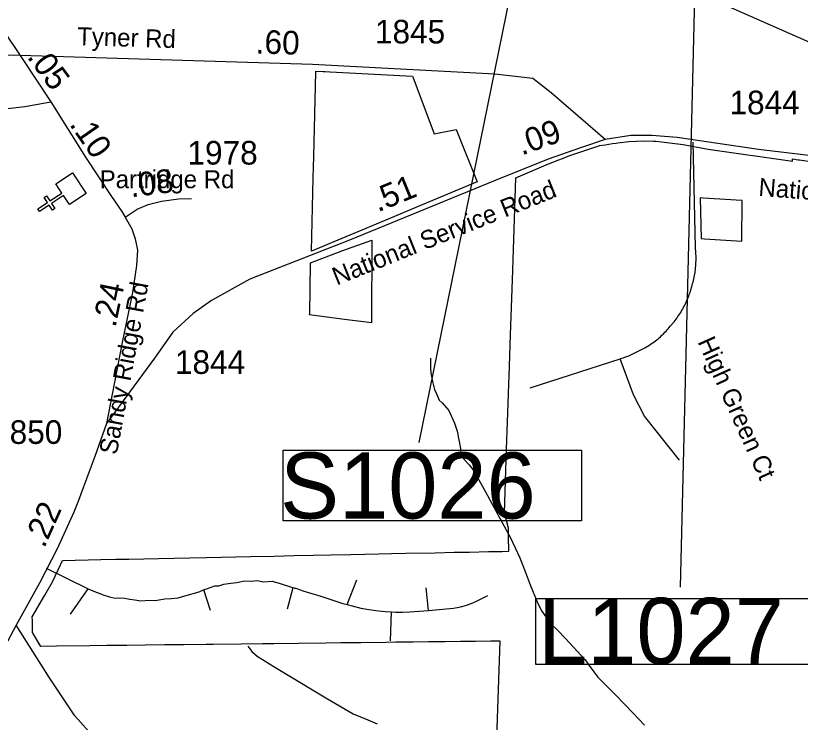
# Model space of a CAD drawing. Extents: x 1662474 to 1856135, y 779280 to 917889.
# Drawn here: x 1706360 to 1710514, y 848169 to 851910 of the extents above; entities that cross this region are included whole.
import ezdxf

# ---------------------------------------------------------------- set-up
doc = ezdxf.new("R2010")
doc.units = 0
for name, color, linetype in [('Default', 7, 'Continuous'), ('Exist Boundary Political City Limit New', 7, 'Continuous'), ('Exist Cultural Church CELL', 7, 'Continuous'), ('Exist Hydrographic Misc Water Feature', 7, 'Continuous'), ('Exist Road Non-System Type 51', 7, 'Continuous'), ('Exist Road Non-System Type 51 Label', 7, 'Continuous'), ('Exist Road Primary Interstate Structure Cantilever Sign Number Label', 7, 'Continuous'), ('Exist Road Primary Interstate Structure Ovrhead Sign CELL', 7, 'Continuous'), ('Exist Road Secondary Mileage Hundredths English Label', 7, 'Continuous'), ('Exist Road Secondary Mileage Tenths English Label', 7, 'Continuous'), ('Exist Road Secondary Type 41 Attributed', 7, 'Continuous'), ('Exist Road Secondary Type 51 Attributed', 7, 'Continuous'), ('Exist Road Secondary Type 51 Label', 7, 'Continuous'), ('Exist Road Secondary Type 51 Number Label', 7, 'Continuous'), ('Map Preparation Boundary City Limit Buffer Line', 7, 'Continuous')]:
    doc.layers.add(name, color=color, linetype=linetype)

msp = doc.modelspace()

# ---------------------------------------------------------------- linework, layer by layer
at = {"layer": 'Default'}
msp.add_lwpolyline([(1709999.4, 850943.7), (1709983.9, 850944.7), (1709989.6, 850730.1), (1710007, 850728.6), (1710203.6, 850716.5), (1710206.4, 850931.1), (1710204.1, 850931.2), (1709999.4, 850943.7)], dxfattribs=at)
at = {"layer": 'Exist Boundary Political City Limit New'}
for points in [[(1711009.2, 851572.6), (1709955.9, 852037.8), (1709628.4, 852168.8), (1707437.4, 853027.4), (1706332.2, 853436.4)], [(1707999, 851613.4), (1708023.9, 851612.1), (1708024.6, 851612.1), (1708461.2, 851589.1), (1708462.4, 851586.1), (1708575.9, 851284.4), (1708692.4, 851306.4), (1708702.4, 851281.4), (1708802.6, 851030.4), (1708491.1, 850898.9), (1708332.6, 850832.7), (1707925.6, 850663), (1707934.9, 851051.4), (1707937.6, 851164.8), (1707948.2, 851612.2), (1707948.4, 851616.1), (1707988.1, 851614), (1707999, 851613.4)], [(1708968.9, 849904.2), (1708970.9, 849964.4), (1708972.1, 849999.4), (1708979.6, 850219.5), (1708989.8, 850511.1), (1708993.2, 850617.4), (1709007.8, 851052), (1709180.6, 851125), (1709234.9, 851146.1), (1709255.6, 851154.2), (1709294.2, 851169.2), (1709367.8, 851193.9), (1709446.4, 851220.1), (1709450.8, 851221.6), (1709479.9, 851226.2), (1709519.6, 851232.6), (1709539.1, 851235.6), (1709547.1, 851236.5), (1709605.6, 851242.8), (1709686.9, 851246.5), (1709736.1, 851245.4), (1709751.2, 851245), (1709821.6, 851236.4), (1709893.4, 851227.6), (1710026.5, 851203.7), (1710472, 851140.2), (1710472.1, 851151.4), (1710502.2, 851147.3), (1710509.6, 851146.2), (1710790.9, 851102.8)], [(1708245.8, 850721.6), (1708242.9, 850282.9), (1708087.5, 850302.3), (1707916.1, 850325.9), (1707916.4, 850332.9), (1707920.9, 850595.9), (1707921.1, 850601.6), (1708091.4, 850666.1), (1708245.8, 850721.6)], [(1708905.2, 848035.4), (1708924.4, 848599.1), (1708875.4, 848598.6), (1708794.9, 848597.6), (1708714.4, 848596.7), (1708633.8, 848595.8), (1708545.8, 848594.8), (1708463.4, 848593.8), (1708371.4, 848592.8), (1708321.6, 848592.2), (1708186.4, 848590.6), (1708082.2, 848589.4), (1708002.6, 848588.4), (1707858.1, 848586.8), (1707726.4, 848585.2), (1707667.1, 848584.6), (1707553.2, 848583.2), (1707406.1, 848581.6), (1707367.8, 848581.1), (1707250.5, 848579.8), (1707149.8, 848578.6), (1707046.1, 848577.4), (1706948.1, 848576.2), (1706842.6, 848575.1), (1706753.2, 848574.1), (1706575.9, 848571.9), (1706494, 848571), (1706449.2, 848644.9), (1706448.4, 848706.4), (1706448.1, 848726.9), (1706514.2, 848841.8), (1706555.6, 848913.6), (1706598, 849003.4), (1706608.1, 849026.1), (1706811.2, 849030.3), (1706889.6, 849031.9), (1706958.6, 849033.4), (1707039.1, 849034.9), (1707116.8, 849036.6), (1707198.5, 849038.2), (1707281.6, 849039.9), (1707368.9, 849041.8), (1707369.9, 849041.8), (1707603, 849046.6), (1707728.1, 849049.2), (1707834.4, 849051.4), (1707934.6, 849053.4), (1708028.9, 849055.4), (1708133.9, 849057.6), (1708282.2, 849060.6), (1708349.6, 849062), (1708425.4, 849063.6), (1708580.2, 849066.8), (1708682, 849068.9), (1708762.5, 849070.6), (1708863.6, 849072.6), (1708935.9, 849074.1), (1708969.8, 849074.9), (1708969.4, 849150.7), (1708969.1, 849197.4), (1708947.8, 849278.3), (1708958.9, 849614.7), (1708968.9, 849904.2)]]:
    msp.add_lwpolyline(points, dxfattribs=at)
at = {"layer": 'Exist Cultural Church CELL'}
msp.add_lwpolyline([(1706645.1, 850910), (1706613.5, 850957.4), (1706550.1, 850915.3), (1706567.7, 850888.7), (1706554.4, 850879.8), (1706536.7, 850906.5), (1706486.6, 850873.3), (1706477.8, 850886.6), (1706527.9, 850919.9), (1706510.2, 850946.5), (1706523.5, 850955.4), (1706541.2, 850928.7), (1706604.7, 850970.8), (1706572.9, 851018.9), (1706661.6, 851077.7), (1706733.8, 850968.8)], close=True, dxfattribs=at)
at = {"layer": 'Exist Hydrographic Misc Water Feature'}
for points in [[(1708555.7, 850096.4), (1708555.3, 850046.4), (1708557.1, 850018.4), (1708567.1, 849974), (1708576.8, 849930.3), (1708588.7, 849903.8), (1708602.6, 849873.9), (1708618.4, 849859.6), (1708652.4, 849819.5), (1708683.8, 849753.3), (1708697.9, 849711.1), (1708715.3, 849618.9), (1708717.3, 849586.8), (1708735.1, 849561), (1708760.9, 849532.6), (1708784.8, 849500.9), (1708846.3, 849388.9), (1708979.2, 849145.7), (1709028.7, 849039.7), (1709056.5, 848967.7), (1709084, 848897.4), (1709123.5, 848797.3), (1709145.2, 848756.7), (1709191.1, 848692.5), (1709228.8, 848656.5), (1709270.7, 848612.1), (1709374.3, 848500), (1709404, 848457.6), (1709441.8, 848407.6), (1709499.5, 848350.7), (1709537.5, 848312.9), (1709629.1, 848216.7), (1709688.7, 848153.9)], [(1707588.8, 848571.8), (1707610.5, 848543.4), (1707638.6, 848519.8), (1707740.5, 848455.3), (1707784.2, 848429), (1708011.6, 848293.9), (1708147.4, 848213.2), (1708223.6, 848183), (1708273.3, 848160.6)]]:
    msp.add_lwpolyline(points, dxfattribs=at)
at = {"layer": 'Exist Road Non-System Type 51'}
for p, q in [((1709084.4, 849939.9), (1709560.6, 850092.7)), ((1708115.5, 848792.4), (1708166.6, 848923.9)), ((1706649.5, 848741.2), (1706743.9, 848875.9)), ((1707391.4, 848761.8), (1707356.4, 848871)), ((1707799.6, 848769.8), (1707828.6, 848882.5)), ((1708545.5, 848761.8), (1708533.4, 848880.9)), ((1708344.9, 848600.9), (1708349.9, 848753.9))]:
    msp.add_line(p, q, dxfattribs=at)
for points in [[(1709560.6, 850092.7), (1709605.6, 850109.8), (1709627.1, 850119.8), (1709648.1, 850130.2), (1709669.6, 850141), (1709690.6, 850152), (1709711.1, 850163.9), (1709719.5, 850169.1), (1709726.2, 850173.5), (1709733.1, 850178.5), (1709740.5, 850183.8), (1709746.8, 850188.8), (1709753.4, 850194), (1709760.4, 850199), (1709767, 850204.8), (1709773, 850210.2), (1709779.4, 850216.1), (1709791.4, 850227.6), (1709797.1, 850233.7), (1709803.4, 850239.9), (1709809, 850246), (1709814.5, 850252.5), (1709820.2, 850258.9), (1709825.5, 850265.4), (1709845.1, 850289), (1709855.9, 850302.7), (1709860.9, 850310), (1709866.1, 850316.9), (1709870.9, 850324.4), (1709875.9, 850331.5), (1709880.4, 850338.9), (1709885.1, 850346.5), (1709889.5, 850354.1), (1709893.8, 850361.8), (1709897.9, 850369.6), (1709901.9, 850377.2), (1709905.9, 850385.1), (1709909.5, 850393.2), (1709913.4, 850401.1), (1709920, 850417.4), (1709922.9, 850425.5), (1709926, 850433.6), (1709928.6, 850442), (1709931.9, 850450.4), (1709934.4, 850458.9), (1709939.1, 850475.4), (1709943.6, 850491.1), (1709946, 850499.5), (1709948.1, 850508.2), (1709953.6, 850533.6), (1709954.9, 850542.2), (1709956.5, 850550.9), (1709958.6, 850568), (1709960.9, 850594.8), (1709961.4, 850602.9), (1709961.8, 850612.1), (1709961.8, 850638.4), (1709961.1, 850647), (1709960.9, 850655.9), (1709958.6, 850682.2), (1709946.5, 851240.2)], [(1709874.6, 849557.5), (1709688.5, 849789.9), (1709630.8, 849902.7), (1709560.6, 850092.7)], [(1706520.9, 848985.1), (1706743.9, 848875.9), (1706746.9, 848874.4), (1706756.5, 848869.9), (1706759.4, 848868), (1706791.1, 848855.7), (1706823.4, 848844.7), (1706857.1, 848833.9), (1706887.2, 848826.6), (1706906.9, 848828.6), (1706935.4, 848825.4), (1706964, 848820.6), (1706991.1, 848817.4), (1707022.9, 848812.7), (1707067.4, 848815.9), (1707099.1, 848814.2), (1707149.9, 848822.2), (1707183.2, 848823.9), (1707219.9, 848828.6), (1707254.8, 848838.1), (1707331, 848860.4), (1707354.9, 848870.4), (1707356.4, 848871), (1707361.1, 848873.1)], [(1707356.4, 848871), (1707413.6, 848892.1), (1707435.9, 848892.1), (1707462.9, 848900.1), (1707499.4, 848906.4), (1707531.1, 848909.6), (1707570.9, 848917.5), (1707604.2, 848915.9), (1707640.8, 848919.1), (1707670.9, 848912.8), (1707718.6, 848915.9), (1707759.9, 848903.2), (1707820.9, 848884.6), (1707828.6, 848882.5), (1707838.6, 848879.9), (1707843.9, 848879.1), (1707862.9, 848873), (1707880.6, 848865.9), (1707975.1, 848837.4), (1708091.1, 848798.5), (1708115.5, 848792.4), (1708140.8, 848786.2), (1708186.6, 848774.1), (1708219, 848768.4), (1708267, 848760.7), (1708315.4, 848756.2), (1708349.9, 848753.9)], [(1708545.5, 848761.8), (1708658.1, 848770.7), (1708678, 848773), (1708698, 848776.4), (1708714.5, 848780.1), (1708741.2, 848788), (1708762.2, 848795.1), (1708783.2, 848802.9), (1708793.2, 848806.6), (1708859.4, 848839.7)], [(1708349.9, 848753.9), (1708369.9, 848752.9), (1708408.5, 848752.6), (1708447.1, 848754.4), (1708545.5, 848761.8)]]:
    msp.add_lwpolyline(points, dxfattribs=at)
at = {"layer": 'Exist Road Primary Interstate Structure Cantilever Sign Number Label'}
msp.add_line((1709954.5, 852053.4), (1709878.1, 848885.3), dxfattribs=at)
msp.add_lwpolyline([(1709112.8, 848824.8), (1710675.8, 848824.8), (1710675.8, 848475.9), (1709112.8, 848475.9)], close=True, dxfattribs=at)
at = {"layer": 'Exist Road Primary Interstate Structure Ovrhead Sign CELL'}
msp.add_line((1709053.4, 852390.6), (1708494.4, 849651.1), dxfattribs=at)
msp.add_lwpolyline([(1707775.8, 849610), (1709355.8, 849610), (1709355.8, 849235.8), (1707775.8, 849235.8)], close=True, dxfattribs=at)
at = {"layer": 'Exist Road Secondary Type 41 Attributed'}
for points in [[(1706384.1, 851698.4), (1706188.1, 851700.2), (1705862.9, 851708.1), (1705690.3, 851712.6), (1705666, 851698.9), (1705641.8, 851662.7), (1705635.7, 851559.8), (1705634.7, 851507.8)], [(1705634.7, 851507.8), (1705633.4, 851443.3), (1705624, 851319.2), (1705822.6, 851351.2), (1706211.5, 851405.3), (1706407.8, 851429.3), (1706546.4, 851453.5)]]:
    msp.add_lwpolyline(points, dxfattribs=at)
at = {"layer": 'Exist Road Secondary Type 51 Attributed'}
for points in [[(1705863.5, 852650.9), (1705908.5, 852525.4), (1705968.5, 852379.5), (1706069.6, 852184.9), (1706215.6, 851945.4), (1706384.1, 851698.4)], [(1706384.1, 851698.4), (1706546.4, 851453.5)], [(1709479.9, 851255), (1709195.3, 851501.9), (1709098, 851576.8), (1708897.2, 851599.2), (1707931.1, 851651.6), (1706384.1, 851698.4)], [(1706546.4, 851453.5), (1706729.4, 851160.2), (1706868.1, 850953.1), (1706922.7, 850872.4), (1706939.9, 850842.4)], [(1712145.2, 851024.2), (1711646.9, 851071.3), (1711193.1, 851099.1), (1710871.1, 851125), (1710588.6, 851166.7), (1710292.6, 851200.8), (1709862, 851265.6), (1709727.7, 851274.9), (1709616.6, 851274.9), (1709479.9, 851255)], [(1709479.9, 851255), (1709355, 851212.6), (1709179.5, 851149.5), (1708898.7, 851037.3), (1708126.6, 850721.6), (1707600.1, 850514.5), (1707396.6, 850402.3), (1707299.8, 850333.8), (1707191.3, 850234.2), (1707094.7, 850097.3), (1706841.7, 849750)], [(1706939.9, 850842.4), (1707003.4, 850885.6), (1707062.2, 850909.9), (1707132.5, 850928.6), (1707221.4, 850940.1), (1707290.3, 850941.5)], [(1706939.9, 850842.4), (1706975.7, 850781.9), (1706993.3, 850729.2), (1707004.3, 850667.7), (1706999.9, 850586.5), (1706977.9, 850443.8), (1706923, 850180.3), (1706841.7, 849750)], [(1706841.7, 849750), (1706779.2, 849576.5), (1706747.3, 849491.7), (1706692.1, 849343.2), (1706667.2, 849282), (1706580.2, 849088.2), (1706488.9, 848909.2), (1706363, 848683.5)], [(1706363, 848683.5), (1706256.4, 848486.6), (1706189.7, 848370), (1706160.4, 848326.7)], [(1708618.9, 846957.2), (1708538.6, 847017.1), (1708406.1, 847107.6), (1708263.5, 847194.3), (1708073.9, 847304.3), (1707884.3, 847444.9), (1707670.3, 847628.2), (1707523.5, 847732.1), (1707352.3, 847799.3), (1707058.8, 847915.4), (1706875.3, 848007.1), (1706777.5, 848086.5), (1706673.5, 848202.6), (1706539, 848404.3), (1706363, 848683.5)]]:
    msp.add_lwpolyline(points, dxfattribs=at)
at = {"layer": 'Map Preparation Boundary City Limit Buffer Line'}
for points in [[(1711009.2, 851572.6), (1709955.9, 852037.8), (1709628.4, 852168.8), (1707437.4, 853027.4), (1706332.2, 853436.4)], [(1707999, 851613.4), (1708023.9, 851612.1), (1708024.6, 851612.1), (1708461.2, 851589.1), (1708462.4, 851586.1), (1708575.9, 851284.4), (1708692.4, 851306.4), (1708702.4, 851281.4), (1708802.6, 851030.4), (1708491.1, 850898.9), (1708332.6, 850832.7), (1707925.6, 850663), (1707934.9, 851051.4), (1707937.6, 851164.8), (1707948.2, 851612.2), (1707948.4, 851616.1), (1707988.1, 851614), (1707999, 851613.4)], [(1708968.9, 849904.2), (1708970.9, 849964.4), (1708972.1, 849999.4), (1708979.6, 850219.5), (1708989.8, 850511.1), (1708993.2, 850617.4), (1709007.8, 851052), (1709180.6, 851125), (1709234.9, 851146.1), (1709255.6, 851154.2), (1709294.2, 851169.2), (1709367.8, 851193.9), (1709446.4, 851220.1), (1709450.8, 851221.6), (1709479.9, 851226.2), (1709519.6, 851232.6), (1709539.1, 851235.6), (1709547.1, 851236.5), (1709605.6, 851242.8), (1709686.9, 851246.5), (1709736.1, 851245.4), (1709751.2, 851245), (1709821.6, 851236.4), (1709893.4, 851227.6), (1710026.5, 851203.7), (1710472, 851140.2), (1710472.1, 851151.4), (1710502.2, 851147.3), (1710509.6, 851146.2), (1710790.9, 851102.8)], [(1709999.4, 850943.7), (1709983.9, 850944.7), (1709989.6, 850730.1), (1710007, 850728.6), (1710203.6, 850716.5), (1710206.4, 850931.1), (1710204.1, 850931.2), (1709999.4, 850943.7)], [(1708245.8, 850721.6), (1708242.9, 850282.9), (1708087.5, 850302.3), (1707916.1, 850325.9), (1707916.4, 850332.9), (1707920.9, 850595.9), (1707921.1, 850601.6), (1708091.4, 850666.1), (1708245.8, 850721.6)], [(1708905.2, 848035.4), (1708924.4, 848599.1), (1708875.4, 848598.6), (1708794.9, 848597.6), (1708714.4, 848596.7), (1708633.8, 848595.8), (1708545.8, 848594.8), (1708463.4, 848593.8), (1708371.4, 848592.8), (1708321.6, 848592.2), (1708186.4, 848590.6), (1708082.2, 848589.4), (1708002.6, 848588.4), (1707858.1, 848586.8), (1707726.4, 848585.2), (1707667.1, 848584.6), (1707553.2, 848583.2), (1707406.1, 848581.6), (1707367.8, 848581.1), (1707250.5, 848579.8), (1707149.8, 848578.6), (1707046.1, 848577.4), (1706948.1, 848576.2), (1706842.6, 848575.1), (1706753.2, 848574.1), (1706575.9, 848571.9), (1706494, 848571), (1706449.2, 848644.9), (1706448.4, 848706.4), (1706448.1, 848726.9), (1706514.2, 848841.8), (1706555.6, 848913.6), (1706598, 849003.4), (1706608.1, 849026.1), (1706811.2, 849030.3), (1706889.6, 849031.9), (1706958.6, 849033.4), (1707039.1, 849034.9), (1707116.8, 849036.6), (1707198.5, 849038.2), (1707281.6, 849039.9), (1707368.9, 849041.8), (1707369.9, 849041.8), (1707603, 849046.6), (1707728.1, 849049.2), (1707834.4, 849051.4), (1707934.6, 849053.4), (1708028.9, 849055.4), (1708133.9, 849057.6), (1708282.2, 849060.6), (1708349.6, 849062), (1708425.4, 849063.6), (1708580.2, 849066.8), (1708682, 849068.9), (1708762.5, 849070.6), (1708863.6, 849072.6), (1708935.9, 849074.1), (1708969.8, 849074.9), (1708969.4, 849150.7), (1708969.1, 849197.4), (1708947.8, 849278.3), (1708958.9, 849614.7), (1708968.9, 849904.2)]]:
    msp.add_lwpolyline(points, dxfattribs=at)

# ---------------------------------------------------------------- texts
at = {"layer": 'Exist Road Non-System Type 51 Label'}
msp.add_text('High Green Ct', height=95, rotation=294.1966, dxfattribs=at).set_placement((1709968.5, 850184))
at = {"layer": 'Exist Road Primary Interstate Structure Cantilever Sign Number Label'}
msp.add_text('L1027', height=350, dxfattribs=at).set_placement((1709125.4, 848478))
at = {"layer": 'Exist Road Primary Interstate Structure Ovrhead Sign CELL'}
msp.add_text('S1026', height=350, dxfattribs=at).set_placement((1707759.7, 849247.4))
at = {"layer": 'Exist Road Secondary Mileage Hundredths English Label'}
msp.add_text('.22', height=125, rotation=65.8155, dxfattribs=at).set_placement((1706511.2, 849087))
at = {"layer": 'Exist Road Secondary Mileage Tenths English Label'}
for s, rotation, p in [('.60', 358.268, (1707629.5, 851710)), ('.05', 306.2774, (1706417.2, 851691.2)), ('.09', 19.7865, (1709039.2, 851168.9)), ('.10', 304.7292, (1706641.4, 851334.1)), ('.08', 7.1645, (1706971.2, 850947.9)), ('.51', 22.2352, (1708277.8, 850868.3)), ('.24', 78.2239, (1706888.4, 850255.5))]:
    msp.add_text(s, height=125, rotation=rotation, dxfattribs=at).set_placement(p)
at = {"layer": 'Exist Road Secondary Type 51 Label'}
for s, rotation, p in [('Tyner Rd', 358.2669, (1706684.4, 851753.9)), ('National Service Road', 22.0033, (1708059.6, 850480.6)), ('National Service Road', 355.6298, (1710290, 850956.1)), ('Sandy Ridge Rd', 79.4793, (1706894.9, 849581.6))]:
    msp.add_text(s, height=95, rotation=rotation, dxfattribs=at).set_placement(p)
msp.add_text('Partridge Rd', height=95, dxfattribs=at).set_placement((1706804.9, 850996.4))
at = {"layer": 'Exist Road Secondary Type 51 Number Label'}
for s, p in [('1845', (1708261.9, 851762.5)), ('1844', (1710138.7, 851387.5)), ('1978', (1707269.4, 851121.5)), ('1844', (1707203, 850013.4)), ('1850', (1706235.4, 849642.9))]:
    msp.add_text(s, height=125, dxfattribs=at).set_placement(p)

doc.saveas('drawing.dxf')
